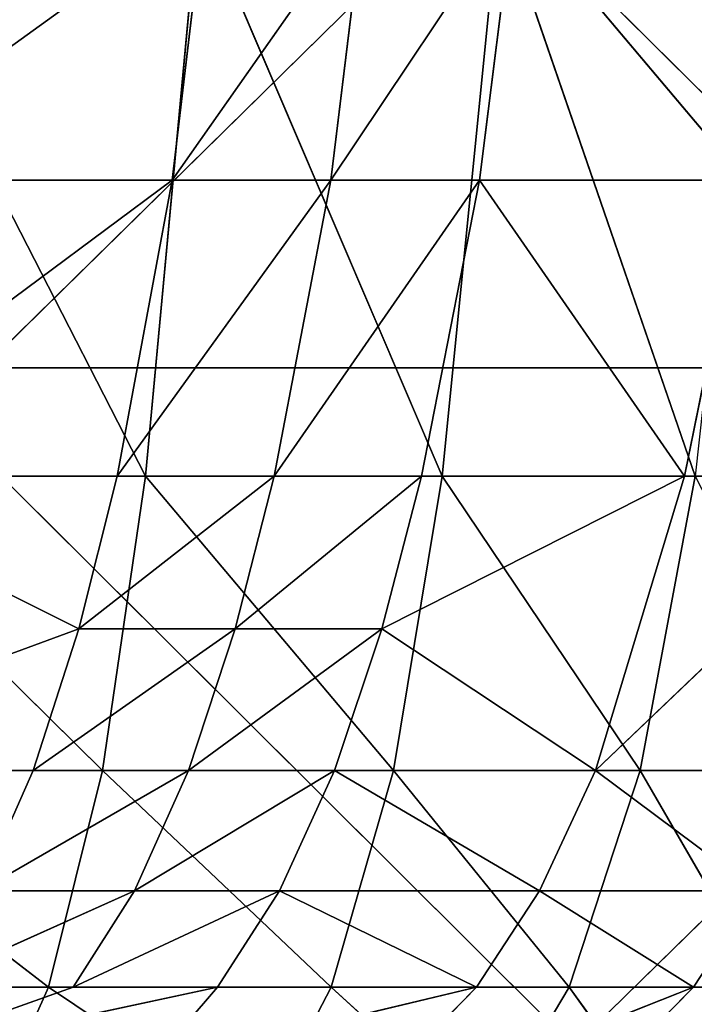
# Model space of a CAD drawing. Extents: x 204 to 284, y 75 to 194.
# Tile 403 of 656: x 247.003 to 247.842, y 111.455 to 112.679. Entities that reach past the tile are written whole.
import ezdxf

# ---------------------------------------------------------------- set-up
doc = ezdxf.new("R2010")
doc.units = 0
doc.header["$LTSCALE"] = 25.4
doc.layers.get('0').update_dxf_attribs({"color": 13, "linetype": 'CONTINUOUS'})

# ---------------------------------------------------------------- blocks, each defined once
blk = doc.blocks.new('BRAZOS-6948-8057_STL_1')
at = {"color": 9}
for p, q in [((46.2497, 37.9618, 119.6181), (43.5106, 40.6786, 119.9543)), ((46.2497, 37.9618, 119.6181), (43.5106, 40.6786, 119.9543)), ((46.0767, 36.7885, 117.5067), (43.4294, 39.424, 117.9259)), ((46.0767, 36.7885, 117.5067), (43.4294, 39.424, 117.9259)), ((43.8185, 36.7885, 42.2934), (46.4983, 39.424, 42.3456)), ((43.8185, 36.7885, 42.2934), (46.4983, 39.424, 42.3456)), ((43.5053, 37.9618, 119.8431), (46.2497, 37.9618, 119.6181)), ((43.5053, 37.9618, 119.8431), (46.2497, 37.9618, 119.6181)), ((43.8478, 35.2587, 40.4708), (46.6066, 37.9618, 40.4253)), ((43.8478, 35.2587, 40.4708), (46.6066, 37.9618, 40.4253)), ((46.6066, 37.9618, 40.4253), (43.8644, 37.9618, 40.1755)), ((46.6066, 37.9618, 40.4253), (43.8644, 37.9618, 40.1755))]:
    blk.add_line(p, q, dxfattribs=at)
at = {"color": 7}
for p, q in [((44.8155, 38.1948, 84.0915), (45.2862, 38.5353, 83.6495)), ((44.8155, 38.1948, 84.0915), (45.2862, 38.5353, 83.6495)), ((45.2129, 37.8269, 75.4054), (44.85, 38.5353, 74.8766)), ((45.2129, 37.8269, 75.4054), (44.85, 38.5353, 74.8766)), ((45.2791, 38.5353, 75.3526), (45.2129, 37.8269, 75.4054)), ((45.2791, 38.5353, 75.3526), (45.2129, 37.8269, 75.4054)), ((45.485, 38.5353, 83.3948), (45.2463, 38.1948, 83.6167)), ((45.2862, 38.5353, 83.6495), (45.2463, 38.1948, 83.6167)), ((45.485, 38.5353, 83.3948), (45.2463, 38.1948, 83.6167)), ((45.2862, 38.5353, 83.6495), (45.2463, 38.1948, 83.6167)), ((45.2791, 38.5353, 75.3526), (45.5817, 37.8269, 75.9031)), ((45.2791, 38.5353, 75.3526), (45.5817, 37.8269, 75.9031)), ((45.485, 38.5353, 83.3948), (45.4435, 38.1948, 83.364)), ((45.4435, 38.1948, 83.364), (45.6709, 38.5353, 83.1305)), ((45.485, 38.5353, 83.3948), (45.4435, 38.1948, 83.364)), ((45.4435, 38.1948, 83.364), (45.6709, 38.5353, 83.1305)), ((45.6525, 38.5353, 75.8569), (45.5817, 37.8269, 75.9031)), ((45.6525, 38.5353, 75.8569), (45.5817, 37.8269, 75.9031)), ((45.6709, 38.5353, 83.1305), (45.6281, 38.1948, 83.1017)), ((45.6709, 38.5353, 83.1305), (45.6281, 38.1948, 83.1017)), ((45.8961, 37.8269, 76.4291), (45.6525, 38.5353, 75.8569)), ((45.8961, 37.8269, 76.4291), (45.6525, 38.5353, 75.8569)), ((45.6709, 38.5353, 83.1305), (45.9576, 38.1948, 82.5513)), ((45.6709, 38.5353, 83.1305), (45.9576, 38.1948, 82.5513)), ((45.2463, 38.1948, 83.6167), (44.7511, 37.8269, 84.0309)), ((45.2463, 38.1948, 83.6167), (44.7511, 37.8269, 84.0309)), ((44.8155, 38.1948, 84.0915), (45.2463, 38.1948, 83.6167)), ((44.8155, 38.1948, 84.0915), (45.2463, 38.1948, 83.6167)), ((45.2463, 38.1948, 83.6167), (45.1777, 37.8269, 83.5604)), ((45.1777, 37.8269, 83.5604), (45.4435, 38.1948, 83.364)), ((45.2463, 38.1948, 83.6167), (45.1777, 37.8269, 83.5604)), ((45.1777, 37.8269, 83.5604), (45.4435, 38.1948, 83.364)), ((45.2463, 38.1948, 83.6167), (45.4435, 38.1948, 83.364)), ((45.2463, 38.1948, 83.6167), (45.4435, 38.1948, 83.364)), ((45.6281, 38.1948, 83.1017), (45.3731, 37.8269, 83.3101)), ((45.4435, 38.1948, 83.364), (45.3731, 37.8269, 83.3101)), ((45.6281, 38.1948, 83.1017), (45.3731, 37.8269, 83.3101)), ((45.4435, 38.1948, 83.364), (45.3731, 37.8269, 83.3101)), ((45.4435, 38.1948, 83.364), (45.6281, 38.1948, 83.1017)), ((45.4435, 38.1948, 83.364), (45.6281, 38.1948, 83.1017)), ((45.6281, 38.1948, 83.1017), (45.5561, 37.8269, 83.0504)), ((45.6281, 38.1948, 83.1017), (45.5561, 37.8269, 83.0504)), ((45.9576, 38.1948, 82.5513), (45.6281, 38.1948, 83.1017)), ((45.6281, 38.1948, 83.1017), (45.8831, 37.8269, 82.5055)), ((45.6281, 38.1948, 83.1017), (45.8831, 37.8269, 82.5055)), ((45.9576, 38.1948, 82.5513), (45.6281, 38.1948, 83.1017)), ((45.9576, 38.1948, 82.5513), (45.8831, 37.8269, 82.5055)), ((45.9576, 38.1948, 82.5513), (45.8831, 37.8269, 82.5055)), ((44.7511, 37.8269, 84.0309), (45.1777, 37.8269, 83.5604)), ((44.7511, 37.8269, 84.0309), (45.1777, 37.8269, 83.5604)), ((44.7511, 37.8269, 84.0309), (45.1302, 37.6371, 83.5214)), ((44.7511, 37.8269, 84.0309), (45.1302, 37.6371, 83.5214)), ((44.7886, 37.8269, 74.9371), (45.1595, 37.461, 75.4362)), ((44.7886, 37.8269, 74.9371), (45.1595, 37.461, 75.4362)), ((44.7886, 37.8269, 74.9371), (45.2129, 37.8269, 75.4054)), ((44.7886, 37.8269, 74.9371), (45.2129, 37.8269, 75.4054)), ((45.3731, 37.8269, 83.3101), (45.1302, 37.6371, 83.5214)), ((45.1777, 37.8269, 83.5604), (45.1302, 37.6371, 83.5214)), ((45.3731, 37.8269, 83.3101), (45.1302, 37.6371, 83.5214)), ((45.1777, 37.8269, 83.5604), (45.1302, 37.6371, 83.5214)), ((45.1595, 37.461, 75.4362), (45.2129, 37.8269, 75.4054)), ((45.1595, 37.461, 75.4362), (45.2129, 37.8269, 75.4054)), ((45.1777, 37.8269, 83.5604), (45.3731, 37.8269, 83.3101)), ((45.1777, 37.8269, 83.5604), (45.3731, 37.8269, 83.3101)), ((45.5817, 37.8269, 75.9031), (45.2129, 37.8269, 75.4054)), ((45.5817, 37.8269, 75.9031), (45.2129, 37.8269, 75.4054)), ((45.5214, 37.461, 75.9263), (45.2129, 37.8269, 75.4054)), ((45.5214, 37.461, 75.9263), (45.2129, 37.8269, 75.4054)), ((45.5561, 37.8269, 83.0504), (45.3246, 37.6371, 83.2724)), ((45.3731, 37.8269, 83.3101), (45.3246, 37.6371, 83.2724)), ((45.5561, 37.8269, 83.0504), (45.3246, 37.6371, 83.2724)), ((45.3731, 37.8269, 83.3101), (45.3246, 37.6371, 83.2724)), ((45.3731, 37.8269, 83.3101), (45.5561, 37.8269, 83.0504)), ((45.3731, 37.8269, 83.3101), (45.5561, 37.8269, 83.0504)), ((45.5561, 37.8269, 83.0504), (45.5067, 37.6371, 83.0142)), ((45.5067, 37.6371, 83.0142), (45.8831, 37.8269, 82.5055)), ((45.5561, 37.8269, 83.0504), (45.5067, 37.6371, 83.0142)), ((45.5067, 37.6371, 83.0142), (45.8831, 37.8269, 82.5055)), ((45.5817, 37.8269, 75.9031), (45.5214, 37.461, 75.9263)), ((45.5817, 37.8269, 75.9031), (45.5214, 37.461, 75.9263)), ((45.8831, 37.8269, 82.5055), (45.5561, 37.8269, 83.0504)), ((45.8831, 37.8269, 82.5055), (45.5561, 37.8269, 83.0504)), ((45.5817, 37.8269, 75.9031), (45.828, 37.461, 76.4451)), ((45.8961, 37.8269, 76.4291), (45.5817, 37.8269, 75.9031)), ((45.8961, 37.8269, 76.4291), (45.5817, 37.8269, 75.9031)), ((45.5817, 37.8269, 75.9031), (45.828, 37.461, 76.4451)), ((46.1552, 37.8269, 81.931), (45.7723, 37.461, 82.4323)), ((45.8831, 37.8269, 82.5055), (45.7723, 37.461, 82.4323)), ((46.1552, 37.8269, 81.931), (45.7723, 37.461, 82.4323)), ((45.8831, 37.8269, 82.5055), (45.7723, 37.461, 82.4323)), ((45.8961, 37.8269, 76.4291), (45.828, 37.461, 76.4451)), ((45.8961, 37.8269, 76.4291), (45.828, 37.461, 76.4451)), ((46.1552, 37.8269, 81.931), (45.8831, 37.8269, 82.5055)), ((46.1552, 37.8269, 81.931), (45.8831, 37.8269, 82.5055)), ((45.1302, 37.6371, 83.5214), (44.6517, 37.461, 83.9404)), ((45.1302, 37.6371, 83.5214), (44.6517, 37.461, 83.9404)), ((45.3246, 37.6371, 83.2724), (45.0733, 37.461, 83.4748)), ((45.1302, 37.6371, 83.5214), (45.0733, 37.461, 83.4748)), ((45.3246, 37.6371, 83.2724), (45.0733, 37.461, 83.4748)), ((45.1302, 37.6371, 83.5214), (45.0733, 37.461, 83.4748)), ((45.1302, 37.6371, 83.5214), (45.3246, 37.6371, 83.2724)), ((45.1302, 37.6371, 83.5214), (45.3246, 37.6371, 83.2724)), ((45.3246, 37.6371, 83.2724), (45.2667, 37.461, 83.2272)), ((45.2667, 37.461, 83.2272), (45.5067, 37.6371, 83.0142)), ((45.2667, 37.461, 83.2272), (45.5067, 37.6371, 83.0142)), ((45.3246, 37.6371, 83.2724), (45.2667, 37.461, 83.2272)), ((45.3246, 37.6371, 83.2724), (45.5067, 37.6371, 83.0142)), ((45.3246, 37.6371, 83.2724), (45.5067, 37.6371, 83.0142)), ((45.5067, 37.6371, 83.0142), (45.4479, 37.461, 82.9705)), ((45.5067, 37.6371, 83.0142), (45.4479, 37.461, 82.9705)), ((45.5067, 37.6371, 83.0142), (45.7723, 37.461, 82.4323)), ((45.5067, 37.6371, 83.0142), (45.7723, 37.461, 82.4323)), ((44.6517, 37.461, 83.9404), (45.0733, 37.461, 83.4748)), ((44.6517, 37.461, 83.9404), (45.0733, 37.461, 83.4748)), ((45.0924, 37.1915, 75.4691), (44.7425, 37.461, 74.9759)), ((44.7425, 37.461, 74.9759), (45.1595, 37.461, 75.4362)), ((44.7425, 37.461, 74.9759), (45.1595, 37.461, 75.4362)), ((45.0924, 37.1915, 75.4691), (44.7425, 37.461, 74.9759)), ((45.0733, 37.461, 83.4748), (45.007, 37.3115, 83.4203)), ((45.007, 37.3115, 83.4203), (45.2667, 37.461, 83.2272)), ((45.007, 37.3115, 83.4203), (45.2667, 37.461, 83.2272)), ((45.0733, 37.461, 83.4748), (45.007, 37.3115, 83.4203)), ((45.0733, 37.461, 83.4748), (45.2667, 37.461, 83.2272)), ((45.0733, 37.461, 83.4748), (45.2667, 37.461, 83.2272)), ((45.0924, 37.1915, 75.4691), (45.1595, 37.461, 75.4362)), ((45.0924, 37.1915, 75.4691), (45.1595, 37.461, 75.4362)), ((45.1595, 37.461, 75.4362), (45.4439, 37.1915, 75.9484)), ((45.1595, 37.461, 75.4362), (45.4439, 37.1915, 75.9484)), ((45.1595, 37.461, 75.4362), (45.5214, 37.461, 75.9263)), ((45.1595, 37.461, 75.4362), (45.5214, 37.461, 75.9263)), ((45.2667, 37.461, 83.2272), (45.1992, 37.3115, 83.1743)), ((45.1992, 37.3115, 83.1743), (45.4479, 37.461, 82.9705)), ((45.1992, 37.3115, 83.1743), (45.4479, 37.461, 82.9705)), ((45.2667, 37.461, 83.2272), (45.1992, 37.3115, 83.1743)), ((45.2667, 37.461, 83.2272), (45.4479, 37.461, 82.9705)), ((45.2667, 37.461, 83.2272), (45.4479, 37.461, 82.9705)), ((45.4479, 37.461, 82.9705), (45.3795, 37.3115, 82.9193)), ((45.4479, 37.461, 82.9705), (45.3795, 37.3115, 82.9193)), ((45.4439, 37.1915, 75.9484), (45.5214, 37.461, 75.9263)), ((45.4439, 37.1915, 75.9484), (45.5214, 37.461, 75.9263)), ((45.4479, 37.461, 82.9705), (45.7723, 37.461, 82.4323)), ((45.4479, 37.461, 82.9705), (45.7723, 37.461, 82.4323)), ((45.4479, 37.461, 82.9705), (45.7026, 37.3115, 82.3849)), ((45.4479, 37.461, 82.9705), (45.7026, 37.3115, 82.3849)), ((45.828, 37.461, 76.4451), (45.5214, 37.461, 75.9263)), ((45.828, 37.461, 76.4451), (45.5214, 37.461, 75.9263)), ((45.7395, 37.1915, 76.4569), (45.5214, 37.461, 75.9263)), ((45.7395, 37.1915, 76.4569), (45.5214, 37.461, 75.9263)), ((45.7723, 37.461, 82.4323), (45.7026, 37.3115, 82.3849)), ((45.7723, 37.461, 82.4323), (45.7026, 37.3115, 82.3849)), ((45.828, 37.461, 76.4451), (45.7395, 37.1915, 76.4569)), ((45.828, 37.461, 76.4451), (45.7395, 37.1915, 76.4569)), ((45.7723, 37.461, 82.4323), (46.0431, 37.461, 81.8654)), ((45.7723, 37.461, 82.4323), (46.0431, 37.461, 81.8654)), ((45.7723, 37.461, 82.4323), (45.9728, 37.3115, 81.8223)), ((45.7723, 37.461, 82.4323), (45.9728, 37.3115, 81.8223)), ((45.828, 37.461, 76.4451), (45.9836, 37.1915, 76.9989)), ((46.0838, 37.461, 76.9984), (45.828, 37.461, 76.4451)), ((46.0838, 37.461, 76.9984), (45.828, 37.461, 76.4451)), ((45.828, 37.461, 76.4451), (45.9836, 37.1915, 76.9989)), ((44.9323, 37.1915, 83.3589), (45.1992, 37.3115, 83.1743)), ((44.9323, 37.1915, 83.3589), (45.1992, 37.3115, 83.1743)), ((45.007, 37.3115, 83.4203), (45.1992, 37.3115, 83.1743)), ((45.007, 37.3115, 83.4203), (45.1992, 37.3115, 83.1743)), ((45.1992, 37.3115, 83.1743), (45.1233, 37.1915, 83.1146)), ((45.1233, 37.1915, 83.1146), (45.3795, 37.3115, 82.9193)), ((45.1233, 37.1915, 83.1146), (45.3795, 37.3115, 82.9193)), ((45.1992, 37.3115, 83.1743), (45.1233, 37.1915, 83.1146)), ((45.1992, 37.3115, 83.1743), (45.3795, 37.3115, 82.9193)), ((45.1992, 37.3115, 83.1743), (45.3795, 37.3115, 82.9193)), ((45.3027, 37.1915, 82.8615), (45.3795, 37.3115, 82.9193)), ((45.3027, 37.1915, 82.8615), (45.3795, 37.3115, 82.9193)), ((45.3795, 37.3115, 82.9193), (45.7026, 37.3115, 82.3849)), ((45.6244, 37.1915, 82.3312), (45.3795, 37.3115, 82.9193)), ((45.6244, 37.1915, 82.3312), (45.3795, 37.3115, 82.9193)), ((45.3795, 37.3115, 82.9193), (45.7026, 37.3115, 82.3849)), ((45.6244, 37.1915, 82.3312), (45.7026, 37.3115, 82.3849)), ((45.6244, 37.1915, 82.3312), (45.7026, 37.3115, 82.3849)), ((45.7026, 37.3115, 82.3849), (45.9728, 37.3115, 81.8223)), ((45.8942, 37.1915, 81.7732), (45.7026, 37.3115, 82.3849)), ((45.8942, 37.1915, 81.7732), (45.7026, 37.3115, 82.3849)), ((45.7026, 37.3115, 82.3849), (45.9728, 37.3115, 81.8223)), ((45.8942, 37.1915, 81.7732), (45.9728, 37.3115, 81.8223)), ((45.8942, 37.1915, 81.7732), (45.9728, 37.3115, 81.8223)), ((44.6862, 37.1915, 75.0198), (45.0924, 37.1915, 75.4691)), ((44.6862, 37.1915, 75.0198), (45.0924, 37.1915, 75.4691)), ((44.8517, 37.0952, 83.2928), (45.1233, 37.1915, 83.1146)), ((44.8517, 37.0952, 83.2928), (45.1233, 37.1915, 83.1146)), ((44.8517, 37.0952, 83.2928), (45.3027, 37.1915, 82.8615)), ((44.8517, 37.0952, 83.2928), (45.3027, 37.1915, 82.8615)), ((44.9323, 37.1915, 83.3589), (45.1233, 37.1915, 83.1146)), ((44.9323, 37.1915, 83.3589), (45.1233, 37.1915, 83.1146)), ((45.014, 37.0168, 75.5059), (45.0924, 37.1915, 75.4691)), ((45.014, 37.0168, 75.5059), (45.0924, 37.1915, 75.4691)), ((45.3531, 37.0168, 75.9724), (45.0924, 37.1915, 75.4691)), ((45.0924, 37.1915, 75.4691), (45.4439, 37.1915, 75.9484)), ((45.0924, 37.1915, 75.4691), (45.4439, 37.1915, 75.9484)), ((45.3531, 37.0168, 75.9724), (45.0924, 37.1915, 75.4691)), ((45.1233, 37.1915, 83.1146), (45.3027, 37.1915, 82.8615)), ((45.1233, 37.1915, 83.1146), (45.3027, 37.1915, 82.8615)), ((45.2198, 37.0952, 82.799), (45.3027, 37.1915, 82.8615)), ((45.2198, 37.0952, 82.799), (45.3027, 37.1915, 82.8615)), ((45.2198, 37.0952, 82.799), (45.6244, 37.1915, 82.3312)), ((45.2198, 37.0952, 82.799), (45.6244, 37.1915, 82.3312)), ((45.3027, 37.1915, 82.8615), (45.6244, 37.1915, 82.3312)), ((45.3027, 37.1915, 82.8615), (45.6244, 37.1915, 82.3312)), ((45.3531, 37.0168, 75.9724), (45.4439, 37.1915, 75.9484)), ((45.3531, 37.0168, 75.9724), (45.4439, 37.1915, 75.9484)), ((45.4439, 37.1915, 75.9484), (45.6358, 37.0168, 76.4684)), ((45.4439, 37.1915, 75.9484), (45.6358, 37.0168, 76.4684)), ((45.4439, 37.1915, 75.9484), (45.7395, 37.1915, 76.4569)), ((45.4439, 37.1915, 75.9484), (45.7395, 37.1915, 76.4569)), ((45.4524, 37.0168, 82.2125), (45.6244, 37.1915, 82.3312)), ((45.4524, 37.0168, 82.2125), (45.6244, 37.1915, 82.3312)), ((45.4524, 37.0168, 82.2125), (45.8942, 37.1915, 81.7732)), ((45.4524, 37.0168, 82.2125), (45.8942, 37.1915, 81.7732)), ((45.6244, 37.1915, 82.3312), (45.8942, 37.1915, 81.7732)), ((45.6244, 37.1915, 82.3312), (45.8942, 37.1915, 81.7732)), ((45.6358, 37.0168, 76.4684), (45.7395, 37.1915, 76.4569)), ((45.6358, 37.0168, 76.4684), (45.7395, 37.1915, 76.4569)), ((45.7213, 37.0168, 81.6647), (45.8942, 37.1915, 81.7732)), ((45.7213, 37.0168, 81.6647), (45.8942, 37.1915, 81.7732)), ((45.9836, 37.1915, 76.9989), (45.7395, 37.1915, 76.4569)), ((45.9836, 37.1915, 76.9989), (45.7395, 37.1915, 76.4569)), ((45.8665, 37.0168, 76.997), (45.7395, 37.1915, 76.4569)), ((45.8665, 37.0168, 76.997), (45.7395, 37.1915, 76.4569)), ((45.8942, 37.1915, 81.7732), (46.1091, 37.1915, 81.1929)), ((45.8942, 37.1915, 81.7732), (46.1091, 37.1915, 81.1929))]:
    blk.add_line(p, q, dxfattribs=at)
at = {"color": 9}
mesh = blk.add_polyface(dxfattribs=at)
corners = [(46.2497, 37.9618, 119.6181), (43.5106, 40.6786, 119.9543), (43.5053, 37.9618, 119.8431)]
mesh.append_faces([[corners[k] for k in face] for face in [(0, 1, 2)]], dxfattribs={"color": 9})
mesh = blk.add_polyface(dxfattribs=at)
corners = [(46.2626, 40.6786, 119.7287), (43.5106, 40.6786, 119.9543), (46.2497, 37.9618, 119.6181)]
mesh.append_faces([[corners[k] for k in face] for face in [(0, 1, 2)]], dxfattribs={"color": 9})
mesh = blk.add_polyface(dxfattribs=at)
corners = [(46.6205, 40.6786, 40.3147), (46.6066, 37.9618, 40.4253), (43.8644, 37.9618, 40.1755)]
mesh.append_faces([[corners[k] for k in face] for face in [(0, 1, 2)]], dxfattribs={"color": 9})
mesh = blk.add_polyface(dxfattribs=at)
corners = [(46.6205, 40.6786, 40.3147), (43.8644, 37.9618, 40.1755), (43.8707, 40.6786, 40.0643)]
mesh.append_faces([[corners[k] for k in face] for face in [(0, 1, 2)]], dxfattribs={"color": 9})
mesh = blk.add_polyface(dxfattribs=at)
corners = [(46.0767, 36.7885, 117.5067), (43.4199, 36.7885, 117.7277), (43.4294, 39.424, 117.9259)]
mesh.append_faces([[corners[k] for k in face] for face in [(0, 1, 2)]], dxfattribs={"color": 9})
mesh = blk.add_polyface(dxfattribs=at)
corners = [(46.1001, 39.424, 117.7038), (46.0767, 36.7885, 117.5067), (43.4294, 39.424, 117.9259)]
mesh.append_faces([[corners[k] for k in face] for face in [(0, 1, 2)]], dxfattribs={"color": 9})
mesh = blk.add_polyface(dxfattribs=at)
corners = [(46.4983, 39.424, 42.3456), (43.83, 39.424, 42.0953), (43.8185, 36.7885, 42.2934)]
mesh.append_faces([[corners[k] for k in face] for face in [(0, 1, 2)]], dxfattribs={"color": 9})
mesh = blk.add_polyface(dxfattribs=at)
corners = [(46.4983, 39.424, 42.3456), (43.8185, 36.7885, 42.2934), (46.4728, 36.7885, 42.5424)]
mesh.append_faces([[corners[k] for k in face] for face in [(0, 1, 2)]], dxfattribs={"color": 9})
at = {"color": 7}
mesh = blk.add_polyface(dxfattribs=at)
corners = [(44.85, 38.5353, 74.8766), (45.2129, 37.8269, 75.4054), (44.7886, 37.8269, 74.9371)]
mesh.append_faces([[corners[k] for k in face] for face in [(0, 1, 2)]], dxfattribs={"color": 7})
mesh = blk.add_polyface(dxfattribs=at)
corners = [(44.8521, 38.5353, 84.128), (44.8155, 38.1948, 84.0915), (45.2862, 38.5353, 83.6495)]
mesh.append_faces([[corners[k] for k in face] for face in [(0, 1, 2)]], dxfattribs={"color": 7})
mesh = blk.add_polyface(dxfattribs=at)
corners = [(45.2862, 38.5353, 83.6495), (44.8155, 38.1948, 84.0915), (45.2463, 38.1948, 83.6167)]
mesh.append_faces([[corners[k] for k in face] for face in [(0, 1, 2)]], dxfattribs={"color": 7})
mesh = blk.add_polyface(dxfattribs=at)
corners = [(45.2791, 38.5353, 75.3526), (45.2129, 37.8269, 75.4054), (44.85, 38.5353, 74.8766)]
mesh.append_faces([[corners[k] for k in face] for face in [(0, 1, 2)]], dxfattribs={"color": 7})
mesh = blk.add_polyface(dxfattribs=at)
corners = [(45.2791, 38.5353, 75.3526), (45.5817, 37.8269, 75.9031), (45.2129, 37.8269, 75.4054)]
mesh.append_faces([[corners[k] for k in face] for face in [(0, 1, 2)]], dxfattribs={"color": 7})
mesh = blk.add_polyface(dxfattribs=at)
corners = [(45.485, 38.5353, 83.3948), (45.2463, 38.1948, 83.6167), (45.4435, 38.1948, 83.364)]
mesh.append_faces([[corners[k] for k in face] for face in [(0, 1, 2)]], dxfattribs={"color": 7})
mesh = blk.add_polyface(dxfattribs=at)
corners = [(45.2862, 38.5353, 83.6495), (45.2463, 38.1948, 83.6167), (45.485, 38.5353, 83.3948)]
mesh.append_faces([[corners[k] for k in face] for face in [(0, 1, 2)]], dxfattribs={"color": 7})
mesh = blk.add_polyface(dxfattribs=at)
corners = [(45.6525, 38.5353, 75.8569), (45.5817, 37.8269, 75.9031), (45.2791, 38.5353, 75.3526)]
mesh.append_faces([[corners[k] for k in face] for face in [(0, 1, 2)]], dxfattribs={"color": 7})
mesh = blk.add_polyface(dxfattribs=at)
corners = [(45.485, 38.5353, 83.3948), (45.4435, 38.1948, 83.364), (45.6709, 38.5353, 83.1305)]
mesh.append_faces([[corners[k] for k in face] for face in [(0, 1, 2)]], dxfattribs={"color": 7})
mesh = blk.add_polyface(dxfattribs=at)
corners = [(45.6709, 38.5353, 83.1305), (45.4435, 38.1948, 83.364), (45.6281, 38.1948, 83.1017)]
mesh.append_faces([[corners[k] for k in face] for face in [(0, 1, 2)]], dxfattribs={"color": 7})
mesh = blk.add_polyface(dxfattribs=at)
corners = [(45.6525, 38.5353, 75.8569), (45.8961, 37.8269, 76.4291), (45.5817, 37.8269, 75.9031)]
mesh.append_faces([[corners[k] for k in face] for face in [(0, 1, 2)]], dxfattribs={"color": 7})
mesh = blk.add_polyface(dxfattribs=at)
corners = [(45.6709, 38.5353, 83.1305), (45.6281, 38.1948, 83.1017), (45.9576, 38.1948, 82.5513)]
mesh.append_faces([[corners[k] for k in face] for face in [(0, 1, 2)]], dxfattribs={"color": 7})
mesh = blk.add_polyface(dxfattribs=at)
corners = [(45.9743, 38.5353, 76.3886), (45.8961, 37.8269, 76.4291), (45.6525, 38.5353, 75.8569)]
mesh.append_faces([[corners[k] for k in face] for face in [(0, 1, 2)]], dxfattribs={"color": 7})
mesh = blk.add_polyface(dxfattribs=at)
corners = [(45.6709, 38.5353, 83.1305), (45.9576, 38.1948, 82.5513), (46.0028, 38.5353, 82.5756)]
mesh.append_faces([[corners[k] for k in face] for face in [(0, 1, 2)]], dxfattribs={"color": 7})
mesh = blk.add_polyface(dxfattribs=at)
corners = [(45.2463, 38.1948, 83.6167), (44.7511, 37.8269, 84.0309), (45.1777, 37.8269, 83.5604)]
mesh.append_faces([[corners[k] for k in face] for face in [(0, 1, 2)]], dxfattribs={"color": 7})
mesh = blk.add_polyface(dxfattribs=at)
corners = [(44.8155, 38.1948, 84.0915), (44.7511, 37.8269, 84.0309), (45.2463, 38.1948, 83.6167)]
mesh.append_faces([[corners[k] for k in face] for face in [(0, 1, 2)]], dxfattribs={"color": 7})
mesh = blk.add_polyface(dxfattribs=at)
corners = [(45.2463, 38.1948, 83.6167), (45.1777, 37.8269, 83.5604), (45.4435, 38.1948, 83.364)]
mesh.append_faces([[corners[k] for k in face] for face in [(0, 1, 2)]], dxfattribs={"color": 7})
mesh = blk.add_polyface(dxfattribs=at)
corners = [(45.4435, 38.1948, 83.364), (45.1777, 37.8269, 83.5604), (45.3731, 37.8269, 83.3101)]
mesh.append_faces([[corners[k] for k in face] for face in [(0, 1, 2)]], dxfattribs={"color": 7})
mesh = blk.add_polyface(dxfattribs=at)
corners = [(45.6281, 38.1948, 83.1017), (45.3731, 37.8269, 83.3101), (45.5561, 37.8269, 83.0504)]
mesh.append_faces([[corners[k] for k in face] for face in [(0, 1, 2)]], dxfattribs={"color": 7})
mesh = blk.add_polyface(dxfattribs=at)
corners = [(45.4435, 38.1948, 83.364), (45.3731, 37.8269, 83.3101), (45.6281, 38.1948, 83.1017)]
mesh.append_faces([[corners[k] for k in face] for face in [(0, 1, 2)]], dxfattribs={"color": 7})
mesh = blk.add_polyface(dxfattribs=at)
corners = [(45.6281, 38.1948, 83.1017), (45.5561, 37.8269, 83.0504), (45.8831, 37.8269, 82.5055)]
mesh.append_faces([[corners[k] for k in face] for face in [(0, 1, 2)]], dxfattribs={"color": 7})
mesh = blk.add_polyface(dxfattribs=at)
corners = [(45.6281, 38.1948, 83.1017), (45.8831, 37.8269, 82.5055), (45.9576, 38.1948, 82.5513)]
mesh.append_faces([[corners[k] for k in face] for face in [(0, 1, 2)]], dxfattribs={"color": 7})
mesh = blk.add_polyface(dxfattribs=at)
corners = [(45.9576, 38.1948, 82.5513), (45.8831, 37.8269, 82.5055), (46.1552, 37.8269, 81.931)]
mesh.append_faces([[corners[k] for k in face] for face in [(0, 1, 2)]], dxfattribs={"color": 7})
at = {"color": 9}
mesh = blk.add_polyface(dxfattribs=at)
corners = [(46.2153, 35.2587, 119.3244), (43.5053, 37.9618, 119.8431), (43.4914, 35.2587, 119.5477)]
mesh.append_faces([[corners[k] for k in face] for face in [(0, 1, 2)]], dxfattribs={"color": 9})
mesh = blk.add_polyface(dxfattribs=at)
corners = [(46.2497, 37.9618, 119.6181), (43.5053, 37.9618, 119.8431), (46.2153, 35.2587, 119.3244)]
mesh.append_faces([[corners[k] for k in face] for face in [(0, 1, 2)]], dxfattribs={"color": 9})
mesh = blk.add_polyface(dxfattribs=at)
corners = [(46.6066, 37.9618, 40.4253), (46.5696, 35.2587, 40.7187), (43.8478, 35.2587, 40.4708)]
mesh.append_faces([[corners[k] for k in face] for face in [(0, 1, 2)]], dxfattribs={"color": 9})
mesh = blk.add_polyface(dxfattribs=at)
corners = [(46.6066, 37.9618, 40.4253), (43.8478, 35.2587, 40.4708), (43.8644, 37.9618, 40.1755)]
mesh.append_faces([[corners[k] for k in face] for face in [(0, 1, 2)]], dxfattribs={"color": 9})
at = {"color": 7}
mesh = blk.add_polyface(dxfattribs=at)
corners = [(44.7511, 37.8269, 84.0309), (44.6517, 37.461, 83.9404), (45.1302, 37.6371, 83.5214)]
mesh.append_faces([[corners[k] for k in face] for face in [(0, 1, 2)]], dxfattribs={"color": 7})
mesh = blk.add_polyface(dxfattribs=at)
corners = [(44.7886, 37.8269, 74.9371), (45.1595, 37.461, 75.4362), (44.7425, 37.461, 74.9759)]
mesh.append_faces([[corners[k] for k in face] for face in [(0, 1, 2)]], dxfattribs={"color": 7})
mesh = blk.add_polyface(dxfattribs=at)
corners = [(44.7511, 37.8269, 84.0309), (45.1302, 37.6371, 83.5214), (45.1777, 37.8269, 83.5604)]
mesh.append_faces([[corners[k] for k in face] for face in [(0, 1, 2)]], dxfattribs={"color": 7})
mesh = blk.add_polyface(dxfattribs=at)
corners = [(45.2129, 37.8269, 75.4054), (45.1595, 37.461, 75.4362), (44.7886, 37.8269, 74.9371)]
mesh.append_faces([[corners[k] for k in face] for face in [(0, 1, 2)]], dxfattribs={"color": 7})
mesh = blk.add_polyface(dxfattribs=at)
corners = [(45.3731, 37.8269, 83.3101), (45.1302, 37.6371, 83.5214), (45.3246, 37.6371, 83.2724)]
mesh.append_faces([[corners[k] for k in face] for face in [(0, 1, 2)]], dxfattribs={"color": 7})
mesh = blk.add_polyface(dxfattribs=at)
corners = [(45.1777, 37.8269, 83.5604), (45.1302, 37.6371, 83.5214), (45.3731, 37.8269, 83.3101)]
mesh.append_faces([[corners[k] for k in face] for face in [(0, 1, 2)]], dxfattribs={"color": 7})
mesh = blk.add_polyface(dxfattribs=at)
corners = [(45.2129, 37.8269, 75.4054), (45.5214, 37.461, 75.9263), (45.1595, 37.461, 75.4362)]
mesh.append_faces([[corners[k] for k in face] for face in [(0, 1, 2)]], dxfattribs={"color": 7})
mesh = blk.add_polyface(dxfattribs=at)
corners = [(45.5817, 37.8269, 75.9031), (45.5214, 37.461, 75.9263), (45.2129, 37.8269, 75.4054)]
mesh.append_faces([[corners[k] for k in face] for face in [(0, 1, 2)]], dxfattribs={"color": 7})
mesh = blk.add_polyface(dxfattribs=at)
corners = [(45.5561, 37.8269, 83.0504), (45.3246, 37.6371, 83.2724), (45.5067, 37.6371, 83.0142)]
mesh.append_faces([[corners[k] for k in face] for face in [(0, 1, 2)]], dxfattribs={"color": 7})
mesh = blk.add_polyface(dxfattribs=at)
corners = [(45.3731, 37.8269, 83.3101), (45.3246, 37.6371, 83.2724), (45.5561, 37.8269, 83.0504)]
mesh.append_faces([[corners[k] for k in face] for face in [(0, 1, 2)]], dxfattribs={"color": 7})
mesh = blk.add_polyface(dxfattribs=at)
corners = [(45.5561, 37.8269, 83.0504), (45.5067, 37.6371, 83.0142), (45.8831, 37.8269, 82.5055)]
mesh.append_faces([[corners[k] for k in face] for face in [(0, 1, 2)]], dxfattribs={"color": 7})
mesh = blk.add_polyface(dxfattribs=at)
corners = [(45.8831, 37.8269, 82.5055), (45.5067, 37.6371, 83.0142), (45.7723, 37.461, 82.4323)]
mesh.append_faces([[corners[k] for k in face] for face in [(0, 1, 2)]], dxfattribs={"color": 7})
mesh = blk.add_polyface(dxfattribs=at)
corners = [(45.5817, 37.8269, 75.9031), (45.828, 37.461, 76.4451), (45.5214, 37.461, 75.9263)]
mesh.append_faces([[corners[k] for k in face] for face in [(0, 1, 2)]], dxfattribs={"color": 7})
mesh = blk.add_polyface(dxfattribs=at)
corners = [(45.8961, 37.8269, 76.4291), (45.828, 37.461, 76.4451), (45.5817, 37.8269, 75.9031)]
mesh.append_faces([[corners[k] for k in face] for face in [(0, 1, 2)]], dxfattribs={"color": 7})
mesh = blk.add_polyface(dxfattribs=at)
corners = [(46.1552, 37.8269, 81.931), (45.7723, 37.461, 82.4323), (46.0431, 37.461, 81.8654)]
mesh.append_faces([[corners[k] for k in face] for face in [(0, 1, 2)]], dxfattribs={"color": 7})
mesh = blk.add_polyface(dxfattribs=at)
corners = [(45.8831, 37.8269, 82.5055), (45.7723, 37.461, 82.4323), (46.1552, 37.8269, 81.931)]
mesh.append_faces([[corners[k] for k in face] for face in [(0, 1, 2)]], dxfattribs={"color": 7})
mesh = blk.add_polyface(dxfattribs=at)
corners = [(45.8961, 37.8269, 76.4291), (46.0838, 37.461, 76.9984), (45.828, 37.461, 76.4451)]
mesh.append_faces([[corners[k] for k in face] for face in [(0, 1, 2)]], dxfattribs={"color": 7})
mesh = blk.add_polyface(dxfattribs=at)
corners = [(45.1302, 37.6371, 83.5214), (44.6517, 37.461, 83.9404), (45.0733, 37.461, 83.4748)]
mesh.append_faces([[corners[k] for k in face] for face in [(0, 1, 2)]], dxfattribs={"color": 7})
mesh = blk.add_polyface(dxfattribs=at)
corners = [(45.3246, 37.6371, 83.2724), (45.0733, 37.461, 83.4748), (45.2667, 37.461, 83.2272)]
mesh.append_faces([[corners[k] for k in face] for face in [(0, 1, 2)]], dxfattribs={"color": 7})
mesh = blk.add_polyface(dxfattribs=at)
corners = [(45.1302, 37.6371, 83.5214), (45.0733, 37.461, 83.4748), (45.3246, 37.6371, 83.2724)]
mesh.append_faces([[corners[k] for k in face] for face in [(0, 1, 2)]], dxfattribs={"color": 7})
mesh = blk.add_polyface(dxfattribs=at)
corners = [(45.3246, 37.6371, 83.2724), (45.2667, 37.461, 83.2272), (45.5067, 37.6371, 83.0142)]
mesh.append_faces([[corners[k] for k in face] for face in [(0, 1, 2)]], dxfattribs={"color": 7})
mesh = blk.add_polyface(dxfattribs=at)
corners = [(45.5067, 37.6371, 83.0142), (45.2667, 37.461, 83.2272), (45.4479, 37.461, 82.9705)]
mesh.append_faces([[corners[k] for k in face] for face in [(0, 1, 2)]], dxfattribs={"color": 7})
mesh = blk.add_polyface(dxfattribs=at)
corners = [(45.5067, 37.6371, 83.0142), (45.4479, 37.461, 82.9705), (45.7723, 37.461, 82.4323)]
mesh.append_faces([[corners[k] for k in face] for face in [(0, 1, 2)]], dxfattribs={"color": 7})
mesh = blk.add_polyface(dxfattribs=at)
corners = [(44.6517, 37.461, 83.9404), (45.007, 37.3115, 83.4203), (45.0733, 37.461, 83.4748)]
mesh.append_faces([[corners[k] for k in face] for face in [(0, 1, 2)]], dxfattribs={"color": 7})
mesh = blk.add_polyface(dxfattribs=at)
corners = [(44.7425, 37.461, 74.9759), (45.0924, 37.1915, 75.4691), (44.6862, 37.1915, 75.0198)]
mesh.append_faces([[corners[k] for k in face] for face in [(0, 1, 2)]], dxfattribs={"color": 7})
mesh = blk.add_polyface(dxfattribs=at)
corners = [(45.1595, 37.461, 75.4362), (45.0924, 37.1915, 75.4691), (44.7425, 37.461, 74.9759)]
mesh.append_faces([[corners[k] for k in face] for face in [(0, 1, 2)]], dxfattribs={"color": 7})
mesh = blk.add_polyface(dxfattribs=at)
corners = [(45.0733, 37.461, 83.4748), (45.007, 37.3115, 83.4203), (45.2667, 37.461, 83.2272)]
mesh.append_faces([[corners[k] for k in face] for face in [(0, 1, 2)]], dxfattribs={"color": 7})
mesh = blk.add_polyface(dxfattribs=at)
corners = [(45.2667, 37.461, 83.2272), (45.007, 37.3115, 83.4203), (45.1992, 37.3115, 83.1743)]
mesh.append_faces([[corners[k] for k in face] for face in [(0, 1, 2)]], dxfattribs={"color": 7})
mesh = blk.add_polyface(dxfattribs=at)
corners = [(45.1595, 37.461, 75.4362), (45.4439, 37.1915, 75.9484), (45.0924, 37.1915, 75.4691)]
mesh.append_faces([[corners[k] for k in face] for face in [(0, 1, 2)]], dxfattribs={"color": 7})
mesh = blk.add_polyface(dxfattribs=at)
corners = [(45.5214, 37.461, 75.9263), (45.4439, 37.1915, 75.9484), (45.1595, 37.461, 75.4362)]
mesh.append_faces([[corners[k] for k in face] for face in [(0, 1, 2)]], dxfattribs={"color": 7})
mesh = blk.add_polyface(dxfattribs=at)
corners = [(45.2667, 37.461, 83.2272), (45.1992, 37.3115, 83.1743), (45.4479, 37.461, 82.9705)]
mesh.append_faces([[corners[k] for k in face] for face in [(0, 1, 2)]], dxfattribs={"color": 7})
mesh = blk.add_polyface(dxfattribs=at)
corners = [(45.4479, 37.461, 82.9705), (45.1992, 37.3115, 83.1743), (45.3795, 37.3115, 82.9193)]
mesh.append_faces([[corners[k] for k in face] for face in [(0, 1, 2)]], dxfattribs={"color": 7})
mesh = blk.add_polyface(dxfattribs=at)
corners = [(45.4479, 37.461, 82.9705), (45.3795, 37.3115, 82.9193), (45.7026, 37.3115, 82.3849)]
mesh.append_faces([[corners[k] for k in face] for face in [(0, 1, 2)]], dxfattribs={"color": 7})
mesh = blk.add_polyface(dxfattribs=at)
corners = [(45.5214, 37.461, 75.9263), (45.7395, 37.1915, 76.4569), (45.4439, 37.1915, 75.9484)]
mesh.append_faces([[corners[k] for k in face] for face in [(0, 1, 2)]], dxfattribs={"color": 7})
mesh = blk.add_polyface(dxfattribs=at)
corners = [(45.4479, 37.461, 82.9705), (45.7026, 37.3115, 82.3849), (45.7723, 37.461, 82.4323)]
mesh.append_faces([[corners[k] for k in face] for face in [(0, 1, 2)]], dxfattribs={"color": 7})
mesh = blk.add_polyface(dxfattribs=at)
corners = [(45.828, 37.461, 76.4451), (45.7395, 37.1915, 76.4569), (45.5214, 37.461, 75.9263)]
mesh.append_faces([[corners[k] for k in face] for face in [(0, 1, 2)]], dxfattribs={"color": 7})
mesh = blk.add_polyface(dxfattribs=at)
corners = [(45.7723, 37.461, 82.4323), (45.7026, 37.3115, 82.3849), (45.9728, 37.3115, 81.8223)]
mesh.append_faces([[corners[k] for k in face] for face in [(0, 1, 2)]], dxfattribs={"color": 7})
mesh = blk.add_polyface(dxfattribs=at)
corners = [(45.828, 37.461, 76.4451), (45.9836, 37.1915, 76.9989), (45.7395, 37.1915, 76.4569)]
mesh.append_faces([[corners[k] for k in face] for face in [(0, 1, 2)]], dxfattribs={"color": 7})
mesh = blk.add_polyface(dxfattribs=at)
corners = [(45.7723, 37.461, 82.4323), (45.9728, 37.3115, 81.8223), (46.0431, 37.461, 81.8654)]
mesh.append_faces([[corners[k] for k in face] for face in [(0, 1, 2)]], dxfattribs={"color": 7})
mesh = blk.add_polyface(dxfattribs=at)
corners = [(46.0838, 37.461, 76.9984), (45.9836, 37.1915, 76.9989), (45.828, 37.461, 76.4451)]
mesh.append_faces([[corners[k] for k in face] for face in [(0, 1, 2)]], dxfattribs={"color": 7})
mesh = blk.add_polyface(dxfattribs=at)
corners = [(45.007, 37.3115, 83.4203), (44.9323, 37.1915, 83.3589), (45.1992, 37.3115, 83.1743)]
mesh.append_faces([[corners[k] for k in face] for face in [(0, 1, 2)]], dxfattribs={"color": 7})
mesh = blk.add_polyface(dxfattribs=at)
corners = [(44.9323, 37.1915, 83.3589), (45.1233, 37.1915, 83.1146), (45.1992, 37.3115, 83.1743)]
mesh.append_faces([[corners[k] for k in face] for face in [(0, 1, 2)]], dxfattribs={"color": 7})
mesh = blk.add_polyface(dxfattribs=at)
corners = [(45.1992, 37.3115, 83.1743), (45.1233, 37.1915, 83.1146), (45.3795, 37.3115, 82.9193)]
mesh.append_faces([[corners[k] for k in face] for face in [(0, 1, 2)]], dxfattribs={"color": 7})
mesh = blk.add_polyface(dxfattribs=at)
corners = [(45.3795, 37.3115, 82.9193), (45.1233, 37.1915, 83.1146), (45.3027, 37.1915, 82.8615)]
mesh.append_faces([[corners[k] for k in face] for face in [(0, 1, 2)]], dxfattribs={"color": 7})
mesh = blk.add_polyface(dxfattribs=at)
corners = [(45.3795, 37.3115, 82.9193), (45.3027, 37.1915, 82.8615), (45.6244, 37.1915, 82.3312)]
mesh.append_faces([[corners[k] for k in face] for face in [(0, 1, 2)]], dxfattribs={"color": 7})
mesh = blk.add_polyface(dxfattribs=at)
corners = [(45.3795, 37.3115, 82.9193), (45.6244, 37.1915, 82.3312), (45.7026, 37.3115, 82.3849)]
mesh.append_faces([[corners[k] for k in face] for face in [(0, 1, 2)]], dxfattribs={"color": 7})
mesh = blk.add_polyface(dxfattribs=at)
corners = [(45.7026, 37.3115, 82.3849), (45.6244, 37.1915, 82.3312), (45.8942, 37.1915, 81.7732)]
mesh.append_faces([[corners[k] for k in face] for face in [(0, 1, 2)]], dxfattribs={"color": 7})
mesh = blk.add_polyface(dxfattribs=at)
corners = [(45.7026, 37.3115, 82.3849), (45.8942, 37.1915, 81.7732), (45.9728, 37.3115, 81.8223)]
mesh.append_faces([[corners[k] for k in face] for face in [(0, 1, 2)]], dxfattribs={"color": 7})
mesh = blk.add_polyface(dxfattribs=at)
corners = [(45.9728, 37.3115, 81.8223), (45.8942, 37.1915, 81.7732), (46.1091, 37.1915, 81.1929)]
mesh.append_faces([[corners[k] for k in face] for face in [(0, 1, 2)]], dxfattribs={"color": 7})
mesh = blk.add_polyface(dxfattribs=at)
corners = [(45.0924, 37.1915, 75.4691), (45.014, 37.0168, 75.5059), (44.6862, 37.1915, 75.0198)]
mesh.append_faces([[corners[k] for k in face] for face in [(0, 1, 2)]], dxfattribs={"color": 7})
mesh = blk.add_polyface(dxfattribs=at)
corners = [(44.9323, 37.1915, 83.3589), (44.8517, 37.0952, 83.2928), (45.1233, 37.1915, 83.1146)]
mesh.append_faces([[corners[k] for k in face] for face in [(0, 1, 2)]], dxfattribs={"color": 7})
mesh = blk.add_polyface(dxfattribs=at)
corners = [(44.8517, 37.0952, 83.2928), (45.3027, 37.1915, 82.8615), (45.1233, 37.1915, 83.1146)]
mesh.append_faces([[corners[k] for k in face] for face in [(0, 1, 2)]], dxfattribs={"color": 7})
mesh = blk.add_polyface(dxfattribs=at)
corners = [(44.8517, 37.0952, 83.2928), (45.2198, 37.0952, 82.799), (45.3027, 37.1915, 82.8615)]
mesh.append_faces([[corners[k] for k in face] for face in [(0, 1, 2)]], dxfattribs={"color": 7})
mesh = blk.add_polyface(dxfattribs=at)
corners = [(45.0924, 37.1915, 75.4691), (45.3531, 37.0168, 75.9724), (45.014, 37.0168, 75.5059)]
mesh.append_faces([[corners[k] for k in face] for face in [(0, 1, 2)]], dxfattribs={"color": 7})
mesh = blk.add_polyface(dxfattribs=at)
corners = [(45.4439, 37.1915, 75.9484), (45.3531, 37.0168, 75.9724), (45.0924, 37.1915, 75.4691)]
mesh.append_faces([[corners[k] for k in face] for face in [(0, 1, 2)]], dxfattribs={"color": 7})
mesh = blk.add_polyface(dxfattribs=at)
corners = [(45.3027, 37.1915, 82.8615), (45.2198, 37.0952, 82.799), (45.6244, 37.1915, 82.3312)]
mesh.append_faces([[corners[k] for k in face] for face in [(0, 1, 2)]], dxfattribs={"color": 7})
mesh = blk.add_polyface(dxfattribs=at)
corners = [(45.2198, 37.0952, 82.799), (45.4524, 37.0168, 82.2125), (45.6244, 37.1915, 82.3312)]
mesh.append_faces([[corners[k] for k in face] for face in [(0, 1, 2)]], dxfattribs={"color": 7})
mesh = blk.add_polyface(dxfattribs=at)
corners = [(45.4439, 37.1915, 75.9484), (45.6358, 37.0168, 76.4684), (45.3531, 37.0168, 75.9724)]
mesh.append_faces([[corners[k] for k in face] for face in [(0, 1, 2)]], dxfattribs={"color": 7})
mesh = blk.add_polyface(dxfattribs=at)
corners = [(45.7395, 37.1915, 76.4569), (45.6358, 37.0168, 76.4684), (45.4439, 37.1915, 75.9484)]
mesh.append_faces([[corners[k] for k in face] for face in [(0, 1, 2)]], dxfattribs={"color": 7})
mesh = blk.add_polyface(dxfattribs=at)
corners = [(45.6244, 37.1915, 82.3312), (45.4524, 37.0168, 82.2125), (45.8942, 37.1915, 81.7732)]
mesh.append_faces([[corners[k] for k in face] for face in [(0, 1, 2)]], dxfattribs={"color": 7})
mesh = blk.add_polyface(dxfattribs=at)
corners = [(45.4524, 37.0168, 82.2125), (45.7213, 37.0168, 81.6647), (45.8942, 37.1915, 81.7732)]
mesh.append_faces([[corners[k] for k in face] for face in [(0, 1, 2)]], dxfattribs={"color": 7})
mesh = blk.add_polyface(dxfattribs=at)
corners = [(45.7395, 37.1915, 76.4569), (45.8665, 37.0168, 76.997), (45.6358, 37.0168, 76.4684)]
mesh.append_faces([[corners[k] for k in face] for face in [(0, 1, 2)]], dxfattribs={"color": 7})
mesh = blk.add_polyface(dxfattribs=at)
corners = [(45.8942, 37.1915, 81.7732), (45.7213, 37.0168, 81.6647), (46.1091, 37.1915, 81.1929)]
mesh.append_faces([[corners[k] for k in face] for face in [(0, 1, 2)]], dxfattribs={"color": 7})
mesh = blk.add_polyface(dxfattribs=at)
corners = [(45.7213, 37.0168, 81.6647), (45.9371, 37.0168, 81.0956), (46.1091, 37.1915, 81.1929)]
mesh.append_faces([[corners[k] for k in face] for face in [(0, 1, 2)]], dxfattribs={"color": 7})
mesh = blk.add_polyface(dxfattribs=at)
corners = [(45.9836, 37.1915, 76.9989), (45.8665, 37.0168, 76.997), (45.7395, 37.1915, 76.4569)]
mesh.append_faces([[corners[k] for k in face] for face in [(0, 1, 2)]], dxfattribs={"color": 7})
mesh = blk.add_polyface(dxfattribs=at)
corners = [(45.9836, 37.1915, 76.9989), (46.0457, 37.0168, 77.5545), (45.8665, 37.0168, 76.997)]
mesh.append_faces([[corners[k] for k in face] for face in [(0, 1, 2)]], dxfattribs={"color": 7})

msp = doc.modelspace()

# ---------------------------------------------------------------- block references
at = {"color": 0}
msp.add_blockref('BRAZOS-6948-8057_STL_1', (201.9468, 74.2844, -45.6405), dxfattribs=at)

doc.saveas('drawing.dxf')
